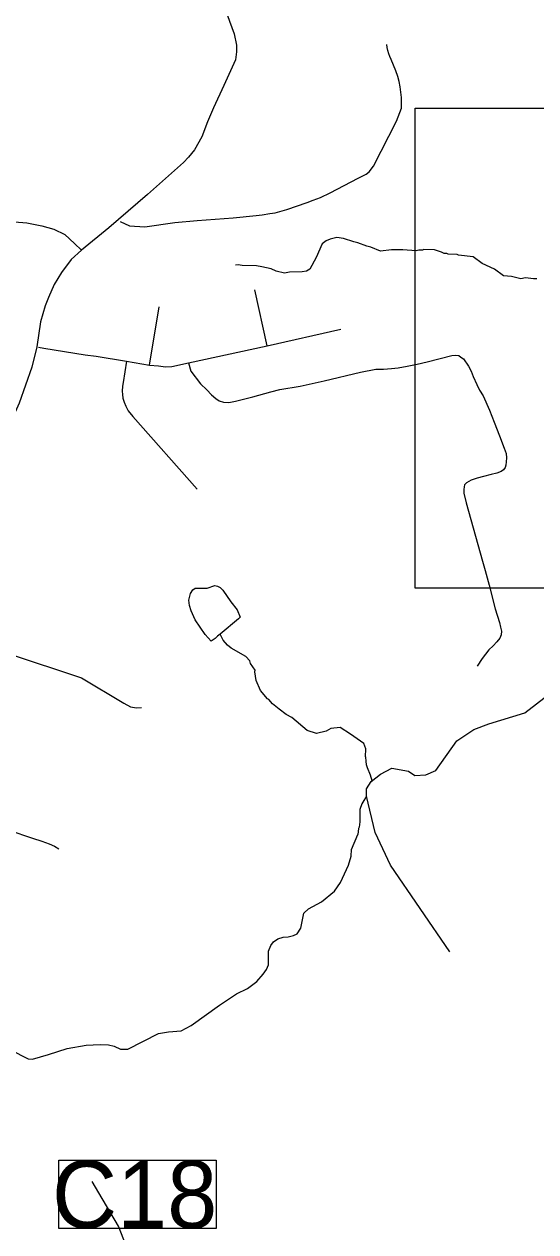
# Model space of a CAD drawing. Extents: x 1268485 to 1426702, y 514839 to 616766.
# Drawn here: x 1309341 to 1312455, y 597058 to 604404 of the extents above; entities that cross this region are included whole.
import ezdxf

# ---------------------------------------------------------------- set-up
doc = ezdxf.new("R2010")
doc.units = 0
for name, color, linetype in [('Old_Level_3', 7, 'Continuous'), ('Old_Level_31', 7, 'Continuous'), ('Old_Level_32', 7, 'Continuous'), ('Old_Level_35', 7, 'Continuous'), ('Old_Level_59', 7, 'Continuous'), ('Old_Level_62', 7, 'Continuous')]:
    doc.layers.add(name, color=color, linetype=linetype)

msp = doc.modelspace()

# ---------------------------------------------------------------- linework, layer by layer
at = {"layer": 'Old_Level_3'}
msp.add_lwpolyline([(1318557.526, 600974.019), (1311721.008, 600974.019), (1311721.008, 603892.621), (1318557.526, 603892.621), (1318557.526, 600974.019)], dxfattribs=at)
at = {"layer": 'Old_Level_31'}
msp.add_lwpolyline([(1309551.719, 597495.056), (1310509.238, 597495.056), (1310509.238, 597078.442), (1309551.719, 597078.442), (1309551.719, 597495.056)], dxfattribs=at)
at = {"layer": 'Old_Level_32'}
for points in [[(1310608.903, 605729.298), (1310583.07, 605610.569), (1310550.646, 605375.98), (1310536.444, 605159.32), (1310524.018, 605017.248), (1310495.614, 604803.074), (1310500.94, 604687.64), (1310524.018, 604609.5), (1310557.748, 604513.601), (1310591.476, 604421.787), (1310618.105, 604345.423), (1310632.306, 604276.163), (1310634.082, 604235.318), (1310626.787, 604186.896), (1310555.972, 604030.023), (1310492.904, 603894.398), (1310457.383, 603809.655), (1310422.633, 603718.84), (1310378.45, 603639.325), (1310341.306, 603595.965), (1310309.737, 603562.126), (1310090.598, 603368.41), (1309856.703, 603165.305), (1309690.444, 603028.707)], [(1307520.07, 603853.232), (1307603.968, 603740.762), (1307644.409, 603705.885), (1307701.327, 603669.556), (1307764.236, 603639.039), (1307822.44, 603611.123), (1308036.025, 603505.973), (1308437.844, 603318.595), (1308545.239, 603286.018), (1308608.956, 603270.529), (1308684.516, 603256.802), (1308852.274, 603240.82), (1309061.355, 603220.526), (1309178.186, 603208.899), (1309357.926, 603195.821), (1309449.294, 603178.382), (1309520.753, 603157.077), (1309588.065, 603123.763), (1309647.007, 603070.848), (1309690.444, 603028.707)], [(1309690.444, 603028.707), (1309626.502, 602972.561), (1309568.684, 602893.887), (1309524.304, 602820.721), (1309488.239, 602740.978), (1309467.907, 602691.313), (1309440.868, 602593.405), (1309419.051, 602441.275), (1309387.612, 602318.495), (1309309.997, 602098.676), (1309197.318, 601843.815), (1309154.1, 601723.496), (1309103.364, 601620.096), (1309069.54, 601522.337), (1309032.898, 601454.92)]]:
    msp.add_lwpolyline(points, dxfattribs=at)
at = {"layer": 'Old_Level_35'}
for p, q in [((1310819.537, 602448.045), (1310745.616, 602788.944)), ((1310103.905, 602330.55), (1310163.575, 602684.112)), ((1310819.537, 602448.045), (1311268.703, 602548.623)), ((1310341.355, 602343.828), (1310819.537, 602448.045)), ((1309964.367, 602354.491), (1310103.905, 602330.55))]:
    msp.add_line(p, q, dxfattribs=at)
for points in [[(1311465.964, 603539.794), (1311606.424, 603814.461), (1311637.797, 603893.765), (1311638.105, 603926.163), (1311636.874, 603958.613), (1311633.799, 603990.96), (1311628.98, 604022.999), (1311622.418, 604054.833), (1311614.114, 604086.206), (1311602.426, 604120.86), (1311589.405, 604155.104), (1311575.154, 604188.886), (1311567.259, 604206.521), (1311560.595, 604224.616), (1311555.161, 604243.123), (1311550.958, 604261.936), (1311547.984, 604281.006)], [(1309925.202, 603203.457), (1309981.386, 603177.672), (1310075.915, 603171.879), (1310258.617, 603198.331), (1310394.771, 603209.916), (1310612.024, 603226.68), (1310751.972, 603239.854), (1310789.087, 603243.852), (1310835.736, 603252.003), (1310867.827, 603257.232), (1310940.005, 603276.763), (1311063.139, 603320.234), (1311099.33, 603333.05), (1311143.724, 603350.274), (1311202.882, 603377.444), (1311373.998, 603466.898), (1311421.467, 603490.889), (1311439.614, 603505.191), (1311465.964, 603539.794)], [(1309427.746, 602438.459), (1309460.964, 602432.82), (1309712.256, 602393.399), (1309778.487, 602385.504), (1309964.367, 602354.491)], [(1309964.367, 602354.491), (1309942.734, 602223.821), (1309939.863, 602202.137), (1309938.018, 602172.507), (1309938.531, 602151.386), (1309941.401, 602129.702), (1309948.886, 602105.762), (1309959.651, 602081.515), (1309974.21, 602052.807), (1310001.892, 602018.103), (1310393.234, 601574.985)], [(1310341.355, 602343.828), (1310355.401, 602293.385), (1310414.764, 602217.362), (1310452.289, 602179.94), (1310481.919, 602150.309), (1310508.37, 602126.883), (1310527.645, 602112.837), (1310553.482, 602104.429), (1310587.008, 602102.43), (1310627.608, 602110.684), (1310732.902, 602136.879), (1310841.58, 602168.764), (1310896.226, 602181.888), (1311021.513, 602202.393), (1311166.075, 602235.355), (1311388.761, 602286.618), (1311481.547, 602304.816), (1311527.172, 602306.559), (1311576.897, 602310.507), (1311616.369, 602313.121), (1311672.143, 602324.04), (1311732.326, 602337.061), (1311792.919, 602350.44)], [(1311792.919, 602350.44), (1311944.35, 602387.914), (1311967.726, 602390.836), (1311986.283, 602388.067), (1311997.766, 602379.199), (1312015.401, 602369.305), (1312044.518, 602324.04), (1312061.742, 602293.898), (1312073.635, 602261.602), (1312095.473, 602213.26), (1312112.8, 602178.351), (1312134.023, 602142.569), (1312172.163, 602055.525), (1312201.075, 601982.629), (1312233.576, 601899.48), (1312263.103, 601824.328), (1312273.356, 601792.443), (1312276.842, 601766.247), (1312275.099, 601742.358), (1312272.843, 601721.853), (1312268.23, 601706.526), (1312257.465, 601693.351), (1312243.213, 601682.586), (1312216.762, 601672.231), (1312183.543, 601664.439), (1312135.664, 601653.571), (1312097.524, 601642.755), (1312061.127, 601630.759), (1312032.625, 601614.816), (1312021.347, 601602.77), (1312018.476, 601590.056), (1312016.118, 601573.806), (1312017.246, 601550.481), (1312030.882, 601492.452), (1312130.332, 601138.48), (1312145.916, 601080.245), (1312171.035, 600992.38), (1312208.355, 600847.255), (1312232.858, 600764.517), (1312240.65, 600736.425), (1312245.879, 600712.997), (1312244.854, 600690.134), (1312235.011, 600668.808), (1312217.274, 600646.919), (1312194.411, 600622.005), (1312168.369, 600598.065), (1312127.769, 600546.546), (1312098.139, 600499.179)], [(1310103.905, 602330.55), (1310158.244, 602324.963), (1310201.407, 602320.708), (1310239.957, 602321.58), (1310341.355, 602343.828)], [(1308698.991, 600759.185), (1308788.598, 600726.069), (1309689.085, 600429.102), (1309947.655, 600273.775), (1309987.743, 600251.989), (1310024.755, 600246.708), (1310054.795, 600247.478)], [(1308769.426, 599713.932), (1308806.13, 599709.369), (1308864.468, 599693.478), (1308893.483, 599683.174), (1308913.373, 599671.487), (1308932.955, 599655.338), (1308953.255, 599638.524), (1308981.142, 599618.019), (1309006.979, 599602.384), (1309057.729, 599574.753), (1309096.997, 599554.555), (1309183.529, 599522.362), (1309227.615, 599508.418), (1309301.536, 599483.812), (1309337.42, 599471.868), (1309392.477, 599452.644), (1309449.276, 599434.446), (1309493.362, 599418.811), (1309526.273, 599404.252), (1309551.597, 599388.617)]]:
    msp.add_lwpolyline(points, dxfattribs=at)
at = {"layer": 'Old_Level_59'}
for points in [[(1311930.688, 598760.841), (1311570.308, 599287.851), (1311477.902, 599486.635), (1311424.104, 599707.837), (1311424.679, 599752.929), (1311452.43, 599796.927), (1311509.193, 599842.314), (1311579.46, 599879.717), (1311680.985, 599860.65), (1311719.408, 599834.246), (1311786.352, 599837.73), (1311845.412, 599864.491), (1311973.839, 600045.895), (1312076.914, 600114.653), (1312168.537, 600149.032), (1312388.103, 600214.676), (1312769.48, 600508.97), (1312894.459, 600532.705), (1313185.612, 600538.302), (1313427.269, 600526.213), (1313693.746, 600474.743), (1314209.123, 600348.687), (1314409.547, 600222.631)], [(1309440.049, 595662.667), (1309458.427, 595682.692), (1309509.462, 595753.218), (1309560.284, 595799.447), (1309672.649, 595895.101), (1309802.778, 596005.145), (1309876.702, 596065.242), (1309952.795, 596140.358), (1310008.238, 596168.096), (1310077.542, 596186.588), (1310188.428, 596269.8), (1310197.669, 596348.389), (1310211.53, 596496.321), (1310114.504, 596667.369), (1310045.2, 596773.695), (1310017.479, 596819.924), (1309962.035, 596972.479), (1309915.833, 597092.675), (1309795.706, 597296.082), (1309754.124, 597365.426)]]:
    msp.add_lwpolyline(points, dxfattribs=at)
at = {"layer": 'Old_Level_62'}
for points in [[(1312460.129, 602854.108), (1312439.991, 602854.108), (1312391.66, 602862.168), (1312363.467, 602854.108), (1312307.08, 602870.228), (1312258.08, 602873.221), (1312203.126, 602914.539), (1312127.872, 602948.321), (1312072.815, 602989.639), (1311985.053, 602999.738), (1311977.158, 603003.941), (1311921.282, 603005.326), (1311913.387, 603009.478), (1311897.393, 603009.888), (1311881.502, 603018.244), (1311837.825, 603031.316), (1311773.952, 603032.854), (1311765.852, 603029.06), (1311741.861, 603029.624), (1311725.765, 603026.036), (1311645.897, 603031.931), (1311577.409, 603030.855), (1311509.742, 603023.268), (1311450.277, 603048.694), (1311426.388, 603053.256), (1311370.922, 603074.582), (1311347.033, 603079.145), (1311283.57, 603100.675), (1311243.687, 603105.647), (1311203.497, 603096.625), (1311179.198, 603085.244), (1311154.797, 603067.815), (1311117.785, 602984.461), (1311079.235, 602913.77), (1311059.653, 602902.235), (1311032.996, 602897.212), (1310955.076, 602895.315), (1310924.523, 602890.342), (1310875.003, 602902.697), (1310843.323, 602915.461), (1310787.549, 602928.79), (1310755.663, 602933.558), (1310667.798, 602935.711)], [(1310667.798, 602935.711), (1310643.91, 602940.273), (1310627.813, 602938.684)], [(1310533.387, 600694.747), (1310516.982, 600680.753), (1310502.629, 600667.117), (1310478.228, 600651.686), (1310443.266, 600692.543), (1310381.341, 600781.946), (1310356.632, 600836.541), (1310347.404, 600868.734), (1310344.124, 600900.774), (1310353.043, 600940.554), (1310367.602, 600964.186), (1310381.853, 600973.823), (1310453.826, 600974.08), (1310502.219, 600988.894), (1310518.11, 600986.536), (1310533.899, 600978.129), (1310549.483, 600961.777), (1310597.876, 600890.675), (1310636.733, 600841.77), (1310655.905, 600796.248), (1310645.448, 600787.585), (1310533.387, 600694.747)], [(1311418.608, 599948.449), (1311420.19, 599996.332), (1311407.155, 600028.667), (1311326.985, 600085.965), (1311263.995, 600126.073), (1311206.731, 600120.343), (1311178.098, 600103.154), (1311121.066, 600090.459), (1311063.446, 600107.888), (1310969.327, 600186.116), (1310935.699, 600204.878), (1310892.535, 600237.943), (1310853.268, 600270.854), (1310829.892, 600295.408), (1310821.997, 600299.612), (1310779.142, 600350.619), (1310752.587, 600411.212), (1310744.18, 600465.653), (1310746.128, 600475.342), (1310719.061, 600515.942), (1310713.422, 600532.09), (1310690.046, 600558.644), (1310601.259, 600608.728), (1310577.678, 600627.285), (1310552.456, 600657.89), (1310533.387, 600694.747)], [(1311418.608, 599948.449), (1311420.098, 599920.239), (1311422.388, 599901.904), (1311429.26, 599883.569), (1311447.585, 599837.73), (1311456.668, 599803.646)], [(1311424.104, 599707.837), (1311401.537, 599672.712), (1311395.472, 599661.998), (1311384.019, 599627.619), (1311384.353, 599552.454), (1311379.637, 599520.568), (1311375.433, 599512.674), (1311371.537, 599475.969)], [(1309258.168, 598166.25), (1309365.102, 598111.758), (1309390.939, 598109.143), (1309489.672, 598136.877), (1309602.553, 598174.299), (1309719.022, 598193.574), (1309803.299, 598197.572), (1309853.331, 598196.444), (1309889.01, 598187.575), (1309926.638, 598168.711), (1309972.672, 598169.633), (1310159.064, 598265.393), (1310219.349, 598276.005), (1310297.474, 598280.156), (1310358.17, 598312.811), (1310529.183, 598436.868), (1310632.939, 598506.483), (1310699.684, 598538.984), (1310756.688, 598581.686), (1310795.648, 598624.901), (1310816.359, 598654.531), (1310828.764, 598682.366), (1310828.252, 598764.849), (1310842.913, 598800.733), (1310859.317, 598822.571), (1310885.461, 598840.154), (1310917.757, 598851.534), (1310947.694, 598853.021), (1310979.785, 598860.403), (1311002.033, 598872.091), (1311024.691, 598905.925), (1311042.531, 598996.353), (1311071.033, 599023.983), (1311149.978, 599064.891), (1311229.641, 599129.687), (1311266.96, 599183.308), (1311315.25, 599288.91), (1311330.527, 599342.736), (1311333.397, 599384.824), (1311371.537, 599475.969)]]:
    msp.add_lwpolyline(points, dxfattribs=at)

# ---------------------------------------------------------------- texts
at = {"layer": 'Old_Level_31'}
msp.add_text('C18', height=410.1042, dxfattribs=at).set_placement((1309510.206, 597081.335))

doc.saveas('drawing.dxf')
